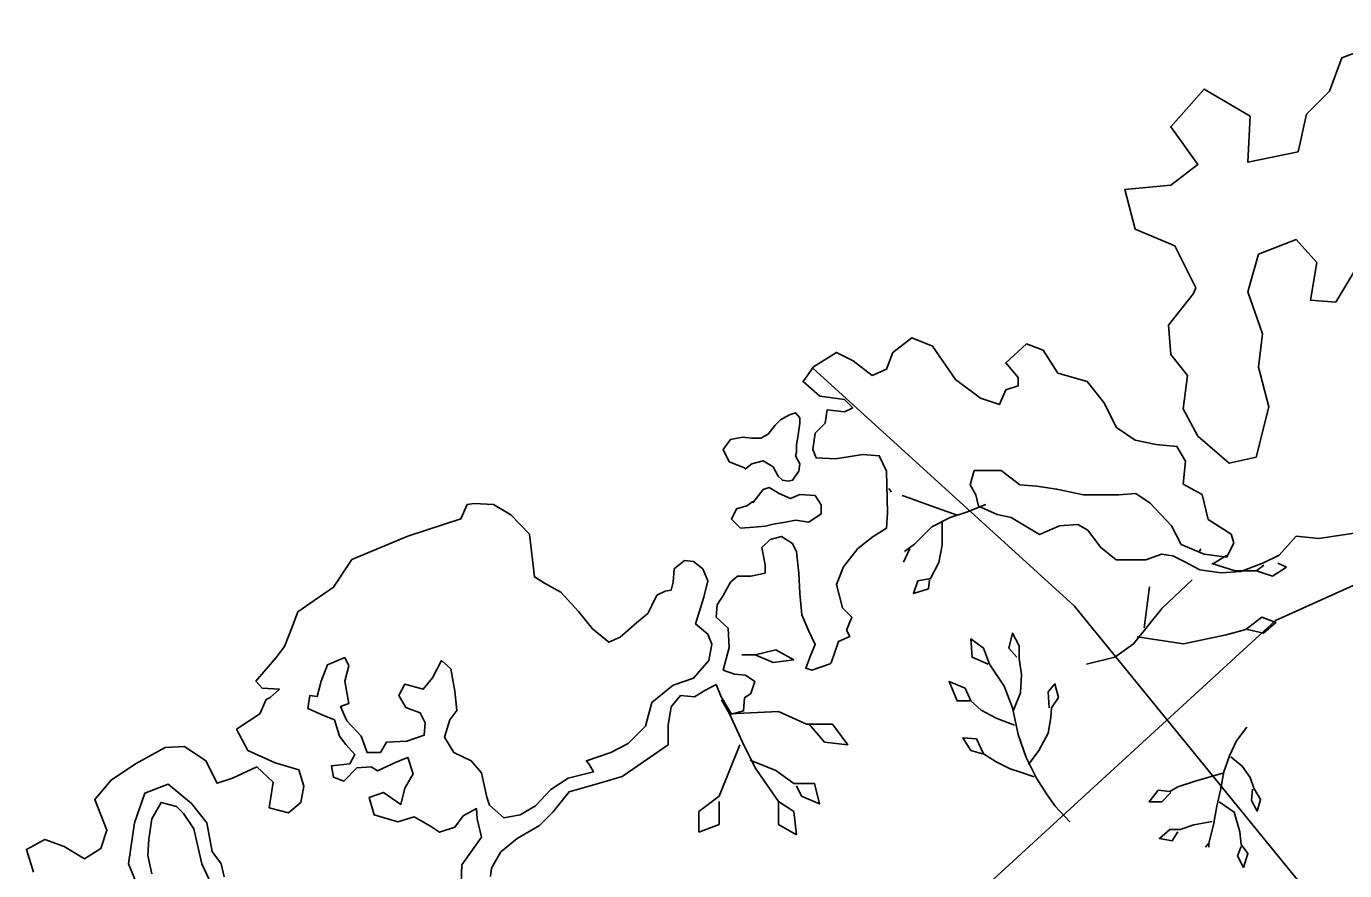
# Model space of a CAD drawing. Extents: x 380424 to 701066, y 1117407 to 1412949.
# Drawn here: x 511805 to 515083, y 1244763 to 1246862 of the extents above; entities that cross this region are included whole.
import ezdxf

# ---------------------------------------------------------------- set-up
doc = ezdxf.new("R2010")
doc.units = 0
for name, color, linetype in [('Cities Incorporated Area', 7, 'Continuous'), ('Islands', 7, 'Continuous'), ('Mangroves', 7, 'Continuous'), ('Narrow Canals', 7, 'Continuous'), ('Ocean and Gulf', 7, 'Continuous')]:
    doc.layers.add(name, color=color, linetype=linetype)

msp = doc.modelspace()

# ---------------------------------------------------------------- linework, layer by layer
at = {"layer": 'Cities Incorporated Area'}
for points in [[(515284.4, 1246862.1), (515076.7, 1246784.1), (515045.5, 1246701), (514988.4, 1246643.8), (514967.6, 1246550.3), (514843, 1246524.3), (514848.2, 1246638.6), (514733.9, 1246706.2), (514650.8, 1246612.7), (514718.3, 1246519.1), (514650.8, 1246467.2), (514536.5, 1246456.8), (514562.5, 1246358), (514661.2, 1246316.5), (514713.1, 1246212.5), (514707.8, 1246198.3), (514645.6, 1246119), (514650.8, 1246046.2), (514692.3, 1245994.3), (514682, 1245911.1), (514718.3, 1245843.6), (514796.2, 1245776), (514863.7, 1245791.6), (514894.9, 1245916.3), (514868.9, 1246015.1), (514879.3, 1246098.2), (514843, 1246202.1), (514868.9, 1246295.7), (514962.4, 1246332), (515014.3, 1246274.9), (514998.8, 1246181.3), (515061.1, 1246176.2), (515123.4, 1246280.1)], [(515123.4, 1245604.9), (515019.5, 1245589.3), (514962.4, 1245594.5), (514920.9, 1245547.7), (514881.6, 1245528.5), (514825.2, 1245507.3), (514775.9, 1245503.8), (514723, 1245510.9), (514684.2, 1245532), (514656, 1245546.1), (514627.8, 1245549.7), (514589, 1245535.6), (514515, 1245535.6), (514476.2, 1245567.3), (514444.5, 1245609.6), (514419.8, 1245623.7), (514374, 1245620.2), (514324.7, 1245599), (514254.1, 1245641.4), (514218.9, 1245648.4), (514173.1, 1245669.6), (514166, 1245697.8), (514151.9, 1245722.5), (514162.5, 1245757.8), (514187.2, 1245757.8), (514229.5, 1245757.8), (514275.3, 1245722.5), (514317.6, 1245719), (514367, 1245711.9), (514433.9, 1245697.8), (514522.1, 1245697.8), (514564.4, 1245701.3), (514599.6, 1245676.6), (514652.5, 1245620.2), (514677.2, 1245574.4), (514733.6, 1245549.7), (514790, 1245542.6), (514807.6, 1245577.9), (514801.4, 1245599.7), (514744.3, 1245636.1), (514728.7, 1245698.4), (514682, 1245724.4), (514687.2, 1245781.6), (514666.4, 1245818), (514614.4, 1245823.1), (514562.5, 1245833.5), (514515.8, 1245864.7), (514484.6, 1245927.1), (514443.1, 1245979), (514370.4, 1245999.8), (514334, 1246057), (514292.5, 1246072.6), (514240.5, 1246025.8), (514271.7, 1245989.4), (514271.7, 1245968.7), (514240.5, 1245958.3), (514224.9, 1245921.9), (514178.2, 1245937.5), (514115.9, 1245984.2), (514058.8, 1246067.4), (514006.8, 1246088.2), (513960.1, 1246051.8), (513944.5, 1246010.2), (513908.1, 1245994.6), (513861.4, 1246031), (513819.9, 1246051.8), (513762.7, 1246015.4), (513736.8, 1245979), (513778.3, 1245942.7), (513839.9, 1245934.5), (513860.2, 1245914.2), (513839.9, 1245904.1), (513796.8, 1245909.1), (513791.7, 1245876.1), (513766.3, 1245850.8), (513761.3, 1245810.1), (513768.9, 1245789.8), (513817.1, 1245787.3), (513885.6, 1245797.5), (513926.2, 1245794.9), (513943.9, 1245756.8), (513946.5, 1245652.8), (513943.9, 1245614.7), (513910.9, 1245594.4), (513872.9, 1245563.9), (513837.4, 1245518.2), (513819.6, 1245475.1), (513834.8, 1245416.7), (513857.7, 1245393.8), (513845, 1245360.8), (513852.6, 1245345.6), (513824.7, 1245332.9), (513806.9, 1245279.6), (513804.4, 1245277.1), (513758.7, 1245261.8), (513743.5, 1245266.9), (513756.2, 1245299.9), (513766.3, 1245325.3), (513751.1, 1245358.3), (513733.4, 1245398.9), (513728.3, 1245452.2), (513725.7, 1245503), (513720.7, 1245556.3), (513710.5, 1245576.6), (513682.6, 1245594.4), (513654.7, 1245586.8), (513634.4, 1245566.4), (513642, 1245523.3), (513642, 1245503), (513606.5, 1245495.4), (513573.5, 1245495.4), (513555.8, 1245480.1), (513538, 1245447.1), (513522.8, 1245424.3), (513520.3, 1245393.8), (513550.7, 1245365.9), (513553.2, 1245317.7), (513538, 1245261.8), (513565.9, 1245251.7), (513593.8, 1245249.1), (513616.7, 1245233.9), (513606.5, 1245203.4), (513591.3, 1245193.3), (513588.7, 1245160.3), (513558.3, 1245152.7), (513532.9, 1245195.8), (513520.3, 1245226.3), (513492.3, 1245211.1), (513467, 1245195.8), (513431.5, 1245198.4), (513408.6, 1245170.4), (513401, 1245124.7), (513401, 1245076.5), (513286.9, 1244997.8), (513236.1, 1244982.6), (513154.9, 1244959.7), (513114.3, 1244909), (513081.4, 1244876), (513025.5, 1244843), (512985, 1244810), (512962.1, 1244769.4), (512959.6, 1244749)], [(512886, 1244710.3), (512888.5, 1244777.7), (512936.7, 1244846.2), (512926.6, 1244891.9), (512924.3, 1244917.6), (512891.1, 1244899.6), (512870.8, 1244871.7), (512832.7, 1244859), (512809.9, 1244874.2), (512769.3, 1244897), (512728.7, 1244884.4), (512670.4, 1244902.1), (512657.7, 1244945.3), (512693.2, 1244958), (512736.3, 1244927.5), (512746.5, 1244968.1), (512766.8, 1245003.7), (512754.1, 1245044.3), (512726.2, 1245034.1), (512678, 1245011.3), (512662.8, 1245021.4), (512627.2, 1245018.9), (512594.3, 1244985.9), (512568.9, 1244996.1), (512563.8, 1245024), (512609.5, 1245029.1), (512622.2, 1245051.9), (512599.3, 1245077.3), (512584.1, 1245097.6), (512571.4, 1245138.2), (512541, 1245150.9), (512505.5, 1245166.1), (512510.5, 1245199.1), (512528.3, 1245196.6), (512538.4, 1245234.7), (512553.7, 1245275.3), (512596.8, 1245293.1), (512606.9, 1245272.7), (512596.8, 1245234.7), (512606.9, 1245178.8), (512586.6, 1245171.2), (512601.9, 1245135.7), (512637.4, 1245097.6), (512652.6, 1245057), (512685.6, 1245057), (512700.8, 1245082.4), (512751.6, 1245084.9), (512794.7, 1245100.1), (512797.2, 1245130.6), (512784.5, 1245156), (512749, 1245168.7), (512731.3, 1245199.1), (512746.5, 1245227.1), (512792.1, 1245214.4), (512815, 1245242.3), (512837.8, 1245285.4), (512860.6, 1245265.1), (512870.8, 1245209.3), (512875.9, 1245161.1), (512858.1, 1245138.2), (512845.4, 1245095.1), (512868.3, 1245057), (512911.4, 1245036.7), (512936.7, 1245006.2), (512941.8, 1244983.4), (512949.9, 1244946.3), (512956.6, 1244926.5), (512992.6, 1244894.5), (513033.2, 1244902.1), (513071.2, 1244924.9), (513109.3, 1244965.5), (513152.4, 1244993.5), (513215.8, 1245008.7), (513205.7, 1245026.5), (513198.1, 1245036.6), (513258.9, 1245056.9), (513302.1, 1245079.8), (513345.2, 1245122.9), (513360.4, 1245181.3), (513413.7, 1245224.5), (513464.4, 1245242.2), (513502.5, 1245285.4), (513510.1, 1245326), (513500, 1245351.4), (513469.5, 1245376.8), (513489.8, 1245442.8), (513500, 1245483.4), (513487.3, 1245513.9), (513464.4, 1245531.6), (513441.6, 1245534.2), (513416.2, 1245513.9), (513413.7, 1245480.9), (513408.6, 1245460.5), (513393.4, 1245458), (513373.1, 1245447.9), (513360.4, 1245422.5), (513350.3, 1245402.2), (513322.4, 1245379.3), (513281.8, 1245343.8), (513253.9, 1245331.1), (513213.3, 1245364.1), (513177.8, 1245407.2), (513134.6, 1245455.5), (513094, 1245478.3), (513068.7, 1245493.6), (513056, 1245599.9), (513010.3, 1245648.2), (512967.2, 1245673.5), (512919, 1245676.1), (512901.2, 1245673.5), (512886, 1245638), (512754.1, 1245594.8), (512614.6, 1245536.5), (512568.9, 1245467.9), (512520.7, 1245434.9), (512480.1, 1245407), (512467.4, 1245371.5), (512447.1, 1245320.7), (512426.8, 1245293), (512376.1, 1245234.6), (512391.3, 1245216.9), (512434.4, 1245214.3), (512411.6, 1245194), (512401.4, 1245189), (512386.2, 1245153.4), (512327.9, 1245115.3), (512355.8, 1245062), (512424.3, 1245031.6), (512482.6, 1245013.8), (512495.3, 1244973.2), (512487.7, 1244932.6), (512457.3, 1244907.2), (512409.1, 1244919.9), (512419.2, 1244983.3), (512378.6, 1245021.4), (512317.7, 1244993.5), (512279.7, 1244980.8), (512251.8, 1245036.6), (512198.5, 1245072.2), (512150.3, 1245069.6), (512076.7, 1245029), (512015.8, 1244988.4), (511975.2, 1244940.2), (512005.7, 1244864), (511990.5, 1244818.3), (511949.9, 1244792.9), (511899.1, 1244823.4), (511850.9, 1244841.2), (511805.3, 1244815.8), (511823, 1244759.9)], [(512079.3, 1244732.5), (512059, 1244780.7), (512074.2, 1244882.3), (512099.6, 1244955.9), (512157.9, 1244978.7), (512216.3, 1244930.5), (512254.3, 1244882.3), (512267, 1244811.2), (512289.8, 1244780.7), (512297.4, 1244747.7)], [(512259.4, 1244742.7), (512241.6, 1244780.7), (512221.3, 1244867), (512196, 1244905.1), (512178.2, 1244922.9), (512140.1, 1244933), (512117.3, 1244892.4), (512109.7, 1244841.7), (512107.2, 1244801), (512117.3, 1244755.3)]]:
    msp.add_lwpolyline(points, dxfattribs=at)
at = {"layer": 'Islands'}
for points in [[(513591.3, 1245764.5), (513553.2, 1245779.7), (513538, 1245810.1), (513555.8, 1245835.5), (513586.2, 1245840.6), (513609, 1245838.1), (513631.9, 1245838.1), (513649.6, 1245848.2), (513667.4, 1245871.1), (513680.1, 1245883.8), (513702.9, 1245896.5), (513718.1, 1245901.5), (513728.3, 1245888.8), (513728.3, 1245876.1), (513723.2, 1245840.6), (513720.7, 1245822.8), (513720.7, 1245802.5), (513718.1, 1245794.9), (513728.3, 1245774.6), (513725.7, 1245756.8), (513710.5, 1245734), (513700.4, 1245731.5), (513685.2, 1245734), (513675, 1245744.1), (513662.3, 1245767), (513637, 1245782.2), (513609, 1245774.6), (513593.8, 1245761.9)], [(513611.6, 1245678.1), (513637, 1245711.1), (513652.2, 1245716.2), (513677.5, 1245701), (513705.4, 1245688.3), (513728.3, 1245698.5), (513766.3, 1245695.9), (513781.6, 1245673.1), (513781.6, 1245650.2), (513751.1, 1245629.9), (513718.1, 1245635), (513692.8, 1245629.9), (513662.3, 1245624.8), (513642, 1245619.8), (513614.1, 1245617.2), (513581.1, 1245614.7), (513558.3, 1245637.5), (513571, 1245662.9), (513596.4, 1245670.5), (513611.6, 1245680.7)]]:
    msp.add_lwpolyline(points, close=True, dxfattribs=at)
at = {"layer": 'Mangroves'}
msp.add_line((514745.7, 1244821.7), (514745.7, 1244831.5), dxfattribs=at)
for points in [[(513949.6, 1245713), (513956.7, 1245703.9)], [(514002.4, 1245689.6), (513983.2, 1245695.7)], [(514056.8, 1245669.6), (514002.4, 1245689.6)], [(514119.7, 1245646.7), (514056.8, 1245669.6)], [(514145.4, 1245655.3), (514102.5, 1245641)], [(514188.3, 1245672.5), (514145.4, 1245655.3)], [(514191.5, 1245673.2), (514188.3, 1245672.5)], [(514082.5, 1245629.6), (514082.5, 1245572.4), (514073.9, 1245529.5), (514053.9, 1245489.4), (514022.4, 1245483.7), (514011, 1245452.2), (514048.2, 1245463.7), (514051, 1245486.6)], [(514102.5, 1245641), (514056.8, 1245618.1)], [(514056.8, 1245618.1), (514013.9, 1245575.2)], [(514002.4, 1245563.8), (513986.6, 1245530.3)], [(514013.9, 1245575.2), (513988.8, 1245556.4)], [(514722.2, 1245557.4), (514725.6, 1245563.6)], [(514753.2, 1245526.5), (514810.7, 1245508.8)], [(514757.6, 1245526.5), (514789.2, 1245546.9)], [(514916.9, 1245527.5), (514939.1, 1245517.6)], [(514810.7, 1245508.8), (514863.9, 1245508.8)], [(514863.9, 1245508.8), (514882.1, 1245522.4)], [(514903.7, 1245495.5), (514863.9, 1245508.8)], [(514939.1, 1245517.6), (514903.7, 1245495.5)], [(514585, 1245367.1), (514598.3, 1245468.9)], [(514629.3, 1245415.8), (514704.5, 1245486.6)], [(514558.4, 1245327.3), (514629.3, 1245415.8)], [(514567.3, 1245345), (514682.4, 1245327.3), (514788.6, 1245349.4), (514837.3, 1245362.7), (514877.1, 1245393.7), (514912.6, 1245380.4), (514881.6, 1245353.8), (514841.7, 1245362.7)], [(514400, 1244884.8), (514363.2, 1244924), (514342.1, 1244954.2), (514317.1, 1244993.5), (514291.3, 1245044.9), (514271.3, 1245102.1), (514257, 1245167.9), (514237, 1245222.3), (514199.8, 1245276.6), (514185.5, 1245316.7), (514154, 1245339.6), (514156.9, 1245293.8), (514196.9, 1245276.6)], [(514259.9, 1245162.2), (514277, 1245205.1), (514279.9, 1245250.9), (514274.2, 1245290.9), (514274.2, 1245322.4), (514257, 1245353.9), (514248.4, 1245316.7), (514268.4, 1245293.8)], [(514512, 1245294.1), (514558.4, 1245327.3)], [(513584.4, 1245299.8), (513617.7, 1245299.8)], [(513617.7, 1245299.8), (513668.8, 1245312.6)], [(513662.4, 1245280.7), (513617.7, 1245299.8)], [(513668.8, 1245312.6), (513713.6, 1245287.1)], [(514441.1, 1245276.4), (514512, 1245294.1)], [(513713.6, 1245287.1), (513662.4, 1245280.7)], [(514262.7, 1245125), (514217, 1245142.2), (514179.8, 1245162.2), (514154, 1245185.1), (514139.7, 1245216.6), (514099.7, 1245233.7), (514119.7, 1245185.1), (514151.2, 1245185.1)], [(514296.9, 1245027), (514322.8, 1245062.1), (514345.7, 1245105), (514352.4, 1245143.8), (514354.3, 1245167.9), (514371.4, 1245193.7), (514362.8, 1245228), (514345.7, 1245208), (514348.5, 1245167.9)], [(513534.2, 1245188.2), (513553.8, 1245152.9)], [(513553.8, 1245152.9), (513675.2, 1245159.3), (513745.5, 1245127.3), (513809.4, 1245127.3), (513847.7, 1245076.2), (513790.2, 1245082.6), (513751.9, 1245127.3)], [(513553.8, 1245152.9), (513585.8, 1245082.6)], [(514840.1, 1245120.4), (514814.4, 1245086.1), (514797.2, 1245048.9), (514782.9, 1245008.9), (514774.4, 1244963.1), (514765.5, 1244923.4), (514757.2, 1244877.3), (514745.7, 1244831.5), (514737, 1244821.4)], [(513579.4, 1245076.2), (513553.8, 1245012.3)], [(513585.8, 1245082.6), (513617.7, 1245018.7)], [(514311.3, 1244996.3), (514277, 1245007.8), (514251.3, 1245016.3), (514217, 1245033.5), (514185.5, 1245053.5), (514168.3, 1245090.7), (514134, 1245093.6), (514154, 1245062.1), (514182.6, 1245053.5)], [(513604.9, 1245037.9), (513668.8, 1245012.3), (513713.6, 1244980.3), (513764.7, 1244980.3), (513777.5, 1244929.2), (513732.7, 1244948.4), (513719.9, 1244974)], [(514800.1, 1245046.1), (514828.7, 1245023.2), (514848.7, 1244994.6), (514857.3, 1244968.8), (514874.5, 1244940.2), (514865.9, 1244911.6), (514851.6, 1244937.4), (514854.4, 1244966)], [(513553.8, 1245012.3), (513528.3, 1244948.4)], [(513617.7, 1245018.7), (513675.2, 1244935.6)], [(514780.1, 1245006), (514742.9, 1244994.6), (514711.4, 1244986), (514668.5, 1244971.7), (514648.5, 1244960.3), (514619.9, 1244963.1), (514597, 1244934.5), (514628.5, 1244934.5), (514651.4, 1244957.4)], [(513528.3, 1244948.4), (513477.1, 1244910.1)], [(513528.3, 1244878.1), (513528.3, 1244935.6)], [(513675.2, 1244935.6), (513713.6, 1244910.1)], [(513675.2, 1244878.1), (513675.2, 1244935.6)], [(514771.5, 1244934.5), (514808.7, 1244908.8), (514823, 1244860.1), (514825.8, 1244828.7), (514843, 1244805.8), (514831.6, 1244771.5), (514817.3, 1244800.1), (514825.8, 1244823)], [(513477.1, 1244910.1), (513477.1, 1244858.9)], [(513713.6, 1244910.1), (513719.9, 1244852.6)], [(513477.1, 1244858.9), (513528.3, 1244878.1)], [(513719.9, 1244852.6), (513675.2, 1244878.1)], [(514754.3, 1244885.9), (514708.6, 1244877.3), (514674.2, 1244865.9), (514648.5, 1244865.9), (514622.8, 1244843), (514654.2, 1244837.3), (514668.5, 1244860.1)]]:
    msp.add_lwpolyline(points, dxfattribs=at)
at = {"layer": 'Narrow Canals'}
for points in [[(513760.6, 1246012.4), (514410.5, 1245421.8), (514995.5, 1244704.8), (515528.5, 1244013.8), (516614.5, 1242120.8), (517242.5, 1240917.8), (518460.5, 1240121.8)], [(515295.7, 1245558.5), (514911.5, 1245384.8), (512593.7, 1243259.9)]]:
    msp.add_lwpolyline(points, dxfattribs=at)
at = {"layer": 'Ocean and Gulf'}
msp.add_line((512563.8, 1245024), (512563.8, 1245024), dxfattribs=at)

doc.saveas('drawing.dxf')
